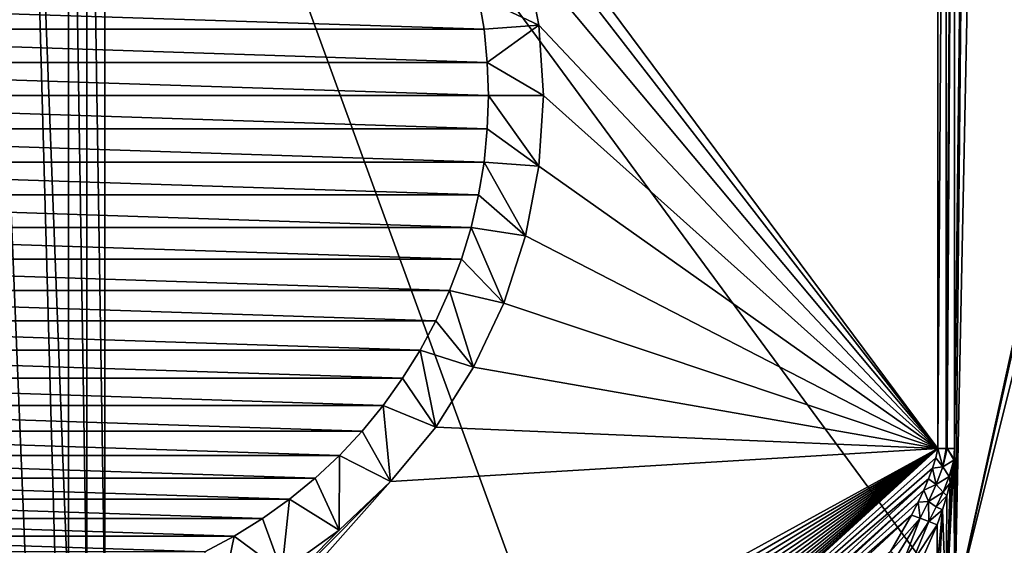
# Model space of a CAD drawing. Header units: metres. Extents: x -92 to 264, y -100 to 50.
# Tile 243 of 656: x 1 to 19, y -21 to -11. Entities that reach past the tile are written whole.
import ezdxf

# ---------------------------------------------------------------- set-up
doc = ezdxf.new("R2010")
doc.units = ezdxf.units.M
doc.layers.add('solid_21062050_01', color=7, linetype='CONTINUOUS')

msp = doc.modelspace()

# ---------------------------------------------------------------- linework, layer by layer
at = {"layer": 'solid_21062050_01'}
for points in [[(8.982195, -7.862146, -26.4), (17.425756, 2.935212, -26.4), (17.425756, -19.212572, -26.4)], [(17.578672, 2.935212, -26.386913), (17.425756, -19.212572, -26.4), (17.425756, 2.935212, -26.4)], [(17.578672, 2.935212, -26.386913), (17.579082, -19.212572, -26.386843), (17.425756, -19.212572, -26.4)], [(17.578672, 2.935212, -26.386913), (17.727924, 2.935212, -26.347757), (17.579082, -19.212572, -26.386843)], [(17.579082, -19.212572, -26.386843), (17.727924, 2.935212, -26.347757), (17.594913, -19.212572, -26.383961)], [(17.594913, -19.212572, -26.383961), (17.727924, 2.935212, -26.347757), (17.727924, -19.212572, -26.347757)], [(17.984694, 2.886259, -26.25663), (17.727924, -19.212572, -26.347757), (17.727924, 2.935212, -26.347757)], [(17.984694, 2.886259, -26.25663), (17.734138, -22.120388, -26.345543), (17.727924, -19.212572, -26.347757)], [(17.984694, 2.886259, -26.25663), (18.241419, 2.836485, -26.166298), (17.734138, -22.120388, -26.345543)], [(18.241419, 2.836485, -26.166298), (23.026842, 1.957137, -24.622906), (17.734138, -22.120388, -26.345543)], [(23.026842, 1.957137, -24.622906), (23.138809, 1.937917, -24.58993), (17.734138, -22.120388, -26.345543)], [(23.138809, 1.937917, -24.58993), (23.620872, -22.137531, -24.449566), (17.734138, -22.120388, -26.345543)], [(0.807608, -1.072466, 20.490723), (0, -1.07707, 20.503769), (2.529191, -63, 20.375505)], [(1.615576, -22.081369, 20.451513), (1.615579, -1.058735, 20.451513), (0.807608, -1.072466, 20.490723)], [(1.615576, -22.081369, 20.451513), (0.807608, -1.072466, 20.490723), (2.529191, -63, 20.375505)], [(1.946124, -22.081369, 20.434464), (1.615579, -1.058735, 20.451513), (1.615576, -22.081369, 20.451513)], [(1.946154, -1.052086, 20.434464), (1.615579, -1.058735, 20.451513), (1.946124, -22.081369, 20.434464)], [(1.946154, -1.052086, 20.434464), (1.946124, -22.081369, 20.434464), (2.277006, -22.081369, 20.426104)], [(1.946154, -1.052086, 20.434464), (2.277006, -22.081369, 20.426104), (2.277, -1.048826, 20.426104)], [(23.029959, -0.957206, 20.174379), (2.277, -1.048826, 20.426104), (17.73917, -22.072418, 20.238554)], [(2.277, -1.048826, 20.426104), (9.94214, -22.08469, 20.333128), (17.73917, -22.072418, 20.238554)], [(2.277, -1.048826, 20.426104), (2.277006, -22.081369, 20.426104), (9.94214, -22.08469, 20.333128)], [(23.029959, -0.957206, 20.174379), (17.73917, -22.072418, 20.238554), (33.409302, -22.023787, 20.048485)], [(0, -1.07707, 20.503769), (0, -63, 20.503769), (2.529191, -63, 20.375505)], [(9.53019, -9.026675, -26.4), (8.982195, -7.862146, -26.4), (17.425756, -19.212572, -26.4)], [(9.927938, -10.25084, -26.4), (9.53019, -9.026675, -26.4), (17.425756, -19.212572, -26.4)], [(10.169174, -11.515324, -43.996231), (9.072302, -10.995618, -44.996231), (9.927962, -10.250872, -43.996231)], [(10.169175, -11.51545, -26.4), (9.927938, -10.25084, -26.4), (17.425756, -19.212572, -26.4)], [(9.927962, -10.250872, -43.996231), (9.927938, -10.25084, -26.4), (10.169175, -11.51545, -26.4)], [(10.169174, -11.515324, -43.996231), (9.927962, -10.250872, -43.996231), (10.169175, -11.51545, -26.4)], [(-9.170867, -11.592718, -44.996231), (-9.072302, -10.995618, -44.996231), (9.170867, -11.592718, -44.996231)], [(-9.072302, -10.995618, -44.996231), (9.072302, -10.995618, -44.996231), (9.170867, -11.592718, -44.996231)], [(10.169174, -11.515324, -43.996231), (9.170867, -11.592718, -44.996231), (9.072302, -10.995618, -44.996231)], [(-9.230153, -12.194564, -44.996231), (-9.170867, -11.592718, -44.996231), (9.230153, -12.194564, -44.996231)], [(-9.170867, -11.592718, -44.996231), (9.170867, -11.592718, -44.996231), (9.230153, -12.194564, -44.996231)], [(10.169174, -11.515324, -43.996231), (9.230153, -12.194564, -44.996231), (9.170867, -11.592718, -44.996231)], [(10.169174, -11.515324, -43.996231), (10.25, -12.8, -43.996231), (9.230153, -12.194564, -44.996231)], [(10.169174, -11.515324, -43.996231), (10.169175, -11.51545, -26.4), (10.25, -12.8, -26.4)], [(10.169174, -11.515324, -43.996231), (10.25, -12.8, -26.4), (10.25, -12.8, -43.996231)], [(10.169175, -11.51545, -26.4), (17.425756, -19.212572, -26.4), (10.25, -12.8, -26.4)], [(-9.25, -12.8, -44.996231), (-9.230153, -12.194564, -44.996231), (9.25, -12.8, -44.996231)], [(-9.230153, -12.194564, -44.996231), (9.230153, -12.194564, -44.996231), (9.25, -12.8, -44.996231)], [(10.25, -12.8, -43.996231), (9.25, -12.8, -44.996231), (9.230153, -12.194564, -44.996231)], [(9.230153, -13.405436, -44.996231), (-9.25, -12.8, -44.996231), (9.25, -12.8, -44.996231)], [(9.230153, -13.405436, -44.996231), (-9.230153, -13.405436, -44.996231), (-9.25, -12.8, -44.996231)], [(10.169174, -14.084677, -43.996231), (9.230153, -13.405436, -44.996231), (9.25, -12.8, -44.996231)], [(10.169174, -14.084677, -43.996231), (9.25, -12.8, -44.996231), (10.25, -12.8, -43.996231)], [(10.169174, -14.084677, -43.996231), (10.25, -12.8, -43.996231), (10.169175, -14.084549, -26.4)], [(10.169175, -14.084549, -26.4), (10.25, -12.8, -26.4), (17.425756, -19.212572, -26.4)], [(10.25, -12.8, -43.996231), (10.25, -12.8, -26.4), (10.169175, -14.084549, -26.4)], [(9.170867, -14.007281, -44.996231), (-9.170867, -14.007281, -44.996231), (-9.230153, -13.405436, -44.996231)], [(9.230153, -13.405436, -44.996231), (9.170867, -14.007281, -44.996231), (-9.230153, -13.405436, -44.996231)], [(10.169174, -14.084677, -43.996231), (9.170867, -14.007281, -44.996231), (9.230153, -13.405436, -44.996231)], [(9.072302, -14.604382, -44.996231), (-9.072302, -14.604382, -44.996231), (-9.170867, -14.007281, -44.996231)], [(9.170867, -14.007281, -44.996231), (9.072302, -14.604382, -44.996231), (-9.170867, -14.007281, -44.996231)], [(9.927962, -15.349129, -43.996231), (9.072302, -14.604382, -44.996231), (9.170867, -14.007281, -44.996231)], [(9.927962, -15.349129, -43.996231), (9.170867, -14.007281, -44.996231), (10.169174, -14.084677, -43.996231)], [(9.927938, -15.349159, -26.4), (10.169175, -14.084549, -26.4), (17.425756, -19.212572, -26.4)], [(10.169174, -14.084677, -43.996231), (10.169175, -14.084549, -26.4), (9.927938, -15.349159, -26.4)], [(9.927962, -15.349129, -43.996231), (10.169174, -14.084677, -43.996231), (9.927938, -15.349159, -26.4)], [(8.934742, -15.194282, -44.996231), (-8.934742, -15.194282, -44.996231), (-9.072302, -14.604382, -44.996231)], [(9.072302, -14.604382, -44.996231), (8.934742, -15.194282, -44.996231), (-9.072302, -14.604382, -44.996231)], [(9.927962, -15.349129, -43.996231), (8.934742, -15.194282, -44.996231), (9.072302, -14.604382, -44.996231)], [(8.759082, -15.773346, -44.996231), (-8.759082, -15.773346, -44.996231), (-8.934742, -15.194282, -44.996231)], [(8.934742, -15.194282, -44.996231), (8.759082, -15.773346, -44.996231), (-8.934742, -15.194282, -44.996231)], [(9.53023, -16.573225, -43.996231), (8.759082, -15.773346, -44.996231), (8.934742, -15.194282, -44.996231)], [(9.53023, -16.573225, -43.996231), (8.934742, -15.194282, -44.996231), (9.927962, -15.349129, -43.996231)], [(9.927962, -15.349129, -43.996231), (9.927938, -15.349159, -26.4), (9.53019, -16.573324, -26.4)], [(9.53023, -16.573225, -43.996231), (9.927962, -15.349129, -43.996231), (9.53019, -16.573324, -26.4)], [(9.53019, -16.573324, -26.4), (9.927938, -15.349159, -26.4), (17.425756, -19.212572, -26.4)], [(8.545948, -16.339659, -44.996231), (-8.545948, -16.339659, -44.996231), (-8.759082, -15.773346, -44.996231)], [(8.759082, -15.773346, -44.996231), (8.545948, -16.339659, -44.996231), (-8.759082, -15.773346, -44.996231)], [(9.53023, -16.573225, -43.996231), (8.545948, -16.339659, -44.996231), (8.759082, -15.773346, -44.996231)], [(8.296035, -16.891233, -44.996231), (-8.296035, -16.891233, -44.996231), (-8.545948, -16.339659, -44.996231)], [(8.545948, -16.339659, -44.996231), (8.296035, -16.891233, -44.996231), (-8.545948, -16.339659, -44.996231)], [(8.982144, -17.737974, -43.996231), (8.296035, -16.891233, -44.996231), (8.545948, -16.339659, -44.996231)], [(8.982144, -17.737974, -43.996231), (8.545948, -16.339659, -44.996231), (9.53023, -16.573225, -43.996231)], [(8.982144, -17.737974, -43.996231), (9.53023, -16.573225, -43.996231), (8.982195, -17.737854, -26.4)], [(9.53023, -16.573225, -43.996231), (9.53019, -16.573324, -26.4), (8.982195, -17.737854, -26.4)], [(8.982195, -17.737854, -26.4), (9.53019, -16.573324, -26.4), (17.425756, -19.212572, -26.4)], [(8.010695, -17.425026, -44.996231), (-8.010695, -17.425026, -44.996231), (-8.296035, -16.891233, -44.996231)], [(8.296035, -16.891233, -44.996231), (8.010695, -17.425026, -44.996231), (-8.296035, -16.891233, -44.996231)], [(8.982144, -17.737974, -43.996231), (8.010695, -17.425026, -44.996231), (8.296035, -16.891233, -44.996231)], [(7.691125, -17.938972, -44.996231), (-7.691125, -17.938972, -44.996231), (-8.010695, -17.425026, -44.996231)], [(8.010695, -17.425026, -44.996231), (7.691125, -17.938972, -44.996231), (-8.010695, -17.425026, -44.996231)], [(8.292467, -18.824739, -43.996231), (7.691125, -17.938972, -44.996231), (8.010695, -17.425026, -44.996231)], [(8.292467, -18.824739, -43.996231), (8.010695, -17.425026, -44.996231), (8.982144, -17.737974, -43.996231)], [(8.292368, -18.824846, -26.4), (8.982195, -17.737854, -26.4), (17.425756, -19.212572, -26.4)], [(8.982144, -17.737974, -43.996231), (8.982195, -17.737854, -26.4), (8.292368, -18.824846, -26.4)], [(8.292467, -18.824739, -43.996231), (8.982144, -17.737974, -43.996231), (8.292368, -18.824846, -26.4)], [(7.338533, -18.431023, -44.996231), (-7.338533, -18.431023, -44.996231), (-7.691125, -17.938972, -44.996231)], [(7.691125, -17.938972, -44.996231), (7.338533, -18.431023, -44.996231), (-7.691125, -17.938972, -44.996231)], [(8.292467, -18.824739, -43.996231), (7.338533, -18.431023, -44.996231), (7.691125, -17.938972, -44.996231)], [(6.954461, -18.898975, -44.996231), (-6.954461, -18.898975, -44.996231), (-7.338533, -18.431023, -44.996231)], [(7.338533, -18.431023, -44.996231), (6.954461, -18.898975, -44.996231), (-7.338533, -18.431023, -44.996231)], [(7.471833, -19.81671, -43.996231), (6.954461, -18.898975, -44.996231), (7.338533, -18.431023, -44.996231)], [(7.471833, -19.81671, -43.996231), (7.338533, -18.431023, -44.996231), (8.292467, -18.824739, -43.996231)], [(6.540737, -19.340731, -44.996231), (-6.540737, -19.340731, -44.996231), (-6.954461, -18.898975, -44.996231)], [(6.954461, -18.898975, -44.996231), (6.540737, -19.340731, -44.996231), (-6.954461, -18.898975, -44.996231)], [(7.471833, -19.81671, -43.996231), (6.540737, -19.340731, -44.996231), (6.954461, -18.898975, -44.996231)], [(7.471833, -19.81671, -43.996231), (8.292467, -18.824739, -43.996231), (7.471865, -19.816673, -26.4)], [(8.292467, -18.824739, -43.996231), (8.292368, -18.824846, -26.4), (7.471865, -19.816673, -26.4)], [(7.471865, -19.816673, -26.4), (8.292368, -18.824846, -26.4), (17.425756, -19.212572, -26.4)], [(6.098917, -19.754545, -44.996231), (-6.098917, -19.754545, -44.996231), (-6.540737, -19.340731, -44.996231)], [(6.540737, -19.340731, -44.996231), (6.098917, -19.754545, -44.996231), (-6.540737, -19.340731, -44.996231)], [(17.425756, -19.212572, -26.4), (0, -29.300514, -26.4), (-0.942127, -29.273586, -26.4)], [(7.471865, -19.816673, -26.4), (17.425756, -19.212572, -26.4), (-0.942127, -29.273586, -26.4)], [(17.425756, -19.212572, -26.4), (0.942127, -29.273586, -26.4), (0, -29.300514, -26.4)], [(17.425756, -19.212572, -26.4), (1.880999, -29.19293, -26.4), (0.942127, -29.273586, -26.4)], [(17.425756, -19.212572, -26.4), (2.814027, -29.058788, -26.4), (1.880999, -29.19293, -26.4)], [(17.425756, -19.212572, -26.4), (3.737971, -28.871531, -26.4), (2.814027, -29.058788, -26.4)], [(17.425756, -19.212572, -26.4), (4.648945, -28.632055, -26.4), (3.737971, -28.871531, -26.4)], [(17.425756, -19.212572, -26.4), (5.544728, -28.341003, -26.4), (4.648945, -28.632055, -26.4)], [(17.425756, -19.212572, -26.4), (6.423048, -27.999062, -26.4), (5.544728, -28.341003, -26.4)], [(6.533645, -20.69772, -43.996231), (6.098917, -19.754545, -44.996231), (6.540737, -19.340731, -44.996231)], [(17.425756, -19.212572, -26.4), (7.280735, -27.607321, -26.4), (6.423048, -27.999062, -26.4)], [(6.533645, -20.69772, -43.996231), (6.540737, -19.340731, -44.996231), (7.471833, -19.81671, -43.996231)], [(17.425756, -19.212572, -26.4), (8.114668, -27.167276, -26.4), (7.280735, -27.607321, -26.4)], [(17.425756, -19.212572, -26.4), (8.921947, -26.680397, -26.4), (8.114668, -27.167276, -26.4)], [(17.425756, -19.212572, -26.4), (9.698385, -26.149408, -26.4), (8.921947, -26.680397, -26.4)], [(17.425756, -19.212572, -26.4), (10.440792, -25.57729, -26.4), (9.698385, -26.149408, -26.4)], [(17.425756, -19.212572, -26.4), (11.147586, -24.965454, -26.4), (10.440792, -25.57729, -26.4)], [(17.386478, -19.386162, -26.402452), (11.147586, -24.965454, -26.4), (17.425756, -19.212572, -26.4)], [(17.514051, -19.547617, -26.402191), (17.386478, -19.386162, -26.402452), (17.425756, -19.212572, -26.4)], [(17.579082, -19.212572, -26.386843), (17.514051, -19.547617, -26.402191), (17.425756, -19.212572, -26.4)], [(17.594913, -19.212572, -26.383961), (17.717421, -19.426662, -26.351503), (17.514051, -19.547617, -26.402191)], [(17.579082, -19.212572, -26.386843), (17.594913, -19.212572, -26.383961), (17.514051, -19.547617, -26.402191)], [(17.594913, -19.212572, -26.383961), (17.727924, -19.212572, -26.347757), (17.719357, -19.40514, -26.350813)], [(17.594913, -19.212572, -26.383961), (17.719357, -19.40514, -26.350813), (17.717421, -19.426662, -26.351503)], [(17.734138, -22.120388, -26.345543), (17.719357, -19.40514, -26.350813), (17.727924, -19.212572, -26.347757)], [(17.386478, -19.386162, -26.402452), (17.329924, -19.571045, -26.409502), (11.147586, -24.965454, -26.4)], [(17.514051, -19.547617, -26.402191), (17.329924, -19.571045, -26.409502), (17.386478, -19.386162, -26.402452)], [(17.629545, -19.724335, -26.38163), (17.514051, -19.547617, -26.402191), (17.717421, -19.426662, -26.351503)], [(17.574305, -22.119625, -26.402653), (17.717421, -19.426662, -26.351503), (17.719357, -19.40514, -26.350813)], [(17.734138, -22.120388, -26.345543), (17.574305, -22.119625, -26.402653), (17.719357, -19.40514, -26.350813)], [(17.574305, -22.119625, -26.402653), (17.693554, -19.613598, -26.360016), (17.717421, -19.426662, -26.351503)], [(17.629545, -19.724335, -26.38163), (17.717421, -19.426662, -26.351503), (17.693554, -19.613598, -26.360016)], [(17.329924, -19.571045, -26.409502), (17.257099, -19.767139, -26.420813), (11.147586, -24.965454, -26.4)], [(17.397135, -19.868542, -26.430752), (17.257099, -19.767139, -26.420813), (17.329924, -19.571045, -26.409502)], [(17.514051, -19.547617, -26.402191), (17.397135, -19.868542, -26.430752), (17.329924, -19.571045, -26.409502)], [(17.629545, -19.724335, -26.38163), (17.397135, -19.868542, -26.430752), (17.514051, -19.547617, -26.402191)], [(17.574305, -22.119625, -26.402653), (17.650478, -19.837797, -26.375399), (17.693554, -19.613598, -26.360016)], [(17.629545, -19.724335, -26.38163), (17.693554, -19.613598, -26.360016), (17.650478, -19.837797, -26.375399)], [(5.631037, -20.138506, -44.996231), (-5.631037, -20.138506, -44.996231), (-6.098917, -19.754545, -44.996231)], [(6.098917, -19.754545, -44.996231), (5.631037, -20.138506, -44.996231), (-6.098917, -19.754545, -44.996231)], [(7.471865, -19.816673, -26.4), (-0.942127, -29.273586, -26.4), (-1.880999, -29.19293, -26.4)], [(6.533697, -20.697664, -26.4), (7.471865, -19.816673, -26.4), (-1.880999, -29.19293, -26.4)], [(6.533645, -20.69772, -43.996231), (5.631037, -20.138506, -44.996231), (6.098917, -19.754545, -44.996231)], [(6.533645, -20.69772, -43.996231), (7.471833, -19.81671, -43.996231), (6.533697, -20.697664, -26.4)], [(7.471833, -19.81671, -43.996231), (7.471865, -19.816673, -26.4), (6.533697, -20.697664, -26.4)], [(17.257099, -19.767139, -26.420813), (11.356404, -25.19334, -26.422871), (11.147586, -24.965454, -26.4)], [(17.257099, -19.767139, -26.420813), (17.168728, -19.974577, -26.436186), (11.356404, -25.19334, -26.422871)], [(17.397135, -19.868542, -26.430752), (17.168728, -19.974577, -26.436186), (17.257099, -19.767139, -26.420813)], [(17.397135, -19.868542, -26.430752), (17.258339, -20.178932, -26.46537), (17.168728, -19.974577, -26.436186)], [(17.520437, -20.006523, -26.41721), (17.258339, -20.178932, -26.46537), (17.397135, -19.868542, -26.430752)], [(17.629545, -19.724335, -26.38163), (17.520437, -20.006523, -26.41721), (17.397135, -19.868542, -26.430752)], [(17.629545, -19.724335, -26.38163), (17.650478, -19.837797, -26.375399), (17.520437, -20.006523, -26.41721)], [(17.520437, -20.006523, -26.41721), (17.650478, -19.837797, -26.375399), (17.590054, -20.077656, -26.397013)], [(17.574305, -22.119625, -26.402653), (17.590054, -20.077656, -26.397013), (17.650478, -19.837797, -26.375399)], [(17.168728, -19.974577, -26.436186), (11.4182, -25.260778, -26.438557), (11.356404, -25.19334, -26.422871)], [(17.168728, -19.974577, -26.436186), (17.065142, -20.193699, -26.45553), (11.4182, -25.260778, -26.438557)], [(17.258339, -20.178932, -26.46537), (17.065142, -20.193699, -26.45553), (17.168728, -19.974577, -26.436186)], [(17.520437, -20.006523, -26.41721), (17.397079, -20.278257, -26.456175), (17.258339, -20.178932, -26.46537)], [(17.520437, -20.006523, -26.41721), (17.590054, -20.077656, -26.397013), (17.397079, -20.278257, -26.456175)], [(5.13912, -20.491009, -44.996231), (-5.13912, -20.491009, -44.996231), (-5.631037, -20.138506, -44.996231)], [(5.631037, -20.138506, -44.996231), (5.13912, -20.491009, -44.996231), (-5.631037, -20.138506, -44.996231)], [(5.492181, -21.45439, -43.996231), (5.13912, -20.491009, -44.996231), (5.631037, -20.138506, -44.996231)], [(5.492181, -21.45439, -43.996231), (5.631037, -20.138506, -44.996231), (6.533645, -20.69772, -43.996231)], [(17.065142, -20.193699, -26.45553), (16.946377, -20.424959, -26.478838), (11.4182, -25.260778, -26.438557)], [(17.104687, -20.481308, -26.504025), (16.946377, -20.424959, -26.478838), (17.065142, -20.193699, -26.45553)], [(17.258339, -20.178932, -26.46537), (17.104687, -20.481308, -26.504025), (17.065142, -20.193699, -26.45553)], [(17.258339, -20.178932, -26.46537), (17.263386, -20.542124, -26.497423), (17.104687, -20.481308, -26.504025)], [(17.397079, -20.278257, -26.456175), (17.263386, -20.542124, -26.497423), (17.258339, -20.178932, -26.46537)], [(17.397079, -20.278257, -26.456175), (17.590054, -20.077656, -26.397013), (17.512108, -20.333298, -26.424959)], [(17.574305, -22.119625, -26.402653), (17.512108, -20.333298, -26.424959), (17.590054, -20.077656, -26.397013)], [(17.397079, -20.278257, -26.456175), (17.512108, -20.333298, -26.424959), (17.263386, -20.542124, -26.497423)], [(17.263386, -20.542124, -26.497423), (17.512108, -20.333298, -26.424959), (17.41637, -20.605064, -26.459385)], [(17.512108, -20.333298, -26.424959), (17.416872, -22.118526, -26.459204), (17.416338, -21.366146, -26.459396)], [(17.416338, -21.366146, -26.459396), (17.41637, -20.605064, -26.459385), (17.512108, -20.333298, -26.424959)], [(17.574305, -22.119625, -26.402653), (17.416872, -22.118526, -26.459204), (17.512108, -20.333298, -26.424959)], [(4.624904, -20.810791, -44.996231), (-4.624904, -20.810791, -44.996231), (-5.13912, -20.491009, -44.996231)], [(5.13912, -20.491009, -44.996231), (4.624904, -20.810791, -44.996231), (-5.13912, -20.491009, -44.996231)], [(5.492181, -21.45439, -43.996231), (4.624904, -20.810791, -44.996231), (5.13912, -20.491009, -44.996231)], [(16.946377, -20.424959, -26.478838), (11.560676, -25.416264, -26.490988), (11.4182, -25.260778, -26.438557)], [(16.946377, -20.424959, -26.478838), (16.563416, -21.086269, -26.557877), (11.560676, -25.416264, -26.490988)], [(17.104687, -20.481308, -26.504025), (16.563416, -21.086269, -26.557877), (16.946377, -20.424959, -26.478838)], [(17.104687, -20.481308, -26.504025), (16.675108, -21.17762, -26.603828), (16.563416, -21.086269, -26.557877)], [(17.104687, -20.481308, -26.504025), (16.810785, -21.240566, -26.620974), (16.675108, -21.17762, -26.603828)], [(17.104687, -20.481308, -26.504025), (17.263386, -20.542124, -26.497423), (16.810785, -21.240566, -26.620974)], [(17.263386, -20.542124, -26.497423), (16.945509, -21.307302, -26.613253), (16.810785, -21.240566, -26.620974)], [(17.263386, -20.542124, -26.497423), (17.41637, -20.605064, -26.459385), (16.945509, -21.307302, -26.613253)], [(5.492177, -21.454369, -26.4), (6.533697, -20.697664, -26.4), (-1.880999, -29.19293, -26.4)], [(6.533645, -20.69772, -43.996231), (6.533697, -20.697664, -26.4), (5.492177, -21.454369, -26.4)], [(5.492181, -21.45439, -43.996231), (6.533645, -20.69772, -43.996231), (5.492177, -21.454369, -26.4)], [(17.100628, -21.32552, -26.571936), (16.945509, -21.307302, -26.613253), (17.41637, -20.605064, -26.459385)], [(17.100628, -21.32552, -26.571936), (17.41637, -20.605064, -26.459385), (17.416338, -21.366146, -26.459396)], [(4.091144, -21.096079, -44.996231), (-4.091144, -21.096079, -44.996231), (-4.624904, -20.810791, -44.996231)], [(4.624904, -20.810791, -44.996231), (4.091144, -21.096079, -44.996231), (-4.624904, -20.810791, -44.996231)], [(4.364364, -22.074417, -43.996231), (4.091144, -21.096079, -44.996231), (4.624904, -20.810791, -44.996231)], [(4.364364, -22.074417, -43.996231), (4.624904, -20.810791, -44.996231), (5.492181, -21.45439, -43.996231)]]:
    msp.add_3dface(points, dxfattribs=at)

doc.saveas('drawing.dxf')
